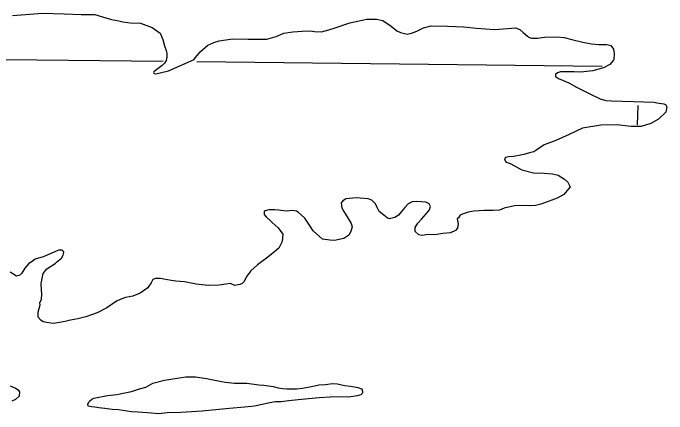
# Model space of a CAD drawing. Extents: x 369523 to 838377, y 495025 to 936819.
# Drawn here: x 538589 to 543926, y 817378 to 820651 of the extents above; entities that cross this region are included whole.
import ezdxf

# ---------------------------------------------------------------- set-up
doc = ezdxf.new("R2010")
doc.units = 0
doc.layers.add('Level 10', color=7, linetype='Continuous')
doc.layers.add('Level 22', color=7, linetype='Continuous')

msp = doc.modelspace()

# ---------------------------------------------------------------- linework, layer by layer
at = {"layer": 'Level 10'}
for points in [[(538584.8, 820630.4), (538830.4, 820651.3), (539006.2, 820643.9), (539144, 820640.4), (539257.9, 820638.8), (539347.8, 820613.1), (539393.8, 820599.3), (539453.8, 820587.5), (539485.8, 820579.6), (539545.7, 820571.8), (539629.6, 820568.1), (539723.6, 820534.4), (539789.7, 820486.6), (539811.9, 820436.7), (539826, 820384.7), (539840.2, 820346.7), (539844.2, 820324.7), (539844.3, 820292.7), (539842.4, 820274.6), (539838.5, 820264.6), (539826.5, 820242.5), (539806.6, 820224.5), (539772.8, 820198.3), (539750.9, 820182.2), (539736.9, 820172.2), (539734.9, 820166.2), (539739, 820160.2), (539743, 820158.2), (539751, 820154.2), (539755, 820154.2), (539856.7, 820180.6), (540068.1, 820273.4), (540078, 820289.5), (540117.8, 820335.7), (540179.5, 820388), (540227.4, 820410.1), (540271.3, 820424.3), (540379.1, 820440.7), (540506.9, 820439.2), (540598.8, 820437.5), (540660.7, 820437.7), (540736.5, 820460), (540798.4, 820486.3), (540872.2, 820498.5), (540950.1, 820504.8), (541018, 820505.1), (541050, 820501.2), (541105.9, 820499.4), (541167.8, 820513.6), (541219.6, 820531.8), (541339.3, 820570.3), (541477, 820600.8), (541556.9, 820601.1), (541606.9, 820589.3), (541675, 820545.5), (541723, 820505.6), (541751.1, 820491.7), (541807, 820479.9), (541840.9, 820488), (541884.8, 820502.2), (541940.7, 820530.4), (542002.5, 820546.7), (542134.3, 820545.1), (542266.2, 820539.6), (542372.1, 820528), (542517.9, 820518.5), (542623.8, 820524.9), (542689.7, 820531.1), (542725.7, 820517.3), (542753.7, 820493.3), (542787.8, 820461.4), (542797.8, 820455.5), (542821.8, 820445.5), (542869.7, 820447.7), (542927.6, 820453.9), (543029.5, 820456.3), (543087.4, 820450.5), (543149.4, 820436.7), (543239.3, 820415), (543311.3, 820399.3), (543371.2, 820393.5), (543437.1, 820395.7), (543469.1, 820385.8), (543489.2, 820357.9), (543495.3, 820319.9), (543493.5, 820271.8), (543491.5, 820265.8), (543461.7, 820231.7), (543409.9, 820205.4), (543322.1, 820179.1), (543224.3, 820168.7), (543168.3, 820170.5), (543106.4, 820172.3), (543058.5, 820170.1), (543034.5, 820162.1), (543016.6, 820150)], [(543016.6, 820150), (543016.7, 820132), (543042.7, 820118), (543126.7, 820082.3), (543188.7, 820046.5), (543290.8, 819994.8), (543380.8, 819951.1), (543426.8, 819937.3), (543474.8, 819935.4), (543560.7, 819931.7), (543652.6, 819928.1), (543738.4, 819926.4), (543822.3, 819922.7), (543844.3, 819918.8), (543902.3, 819909), (543918.3, 819903), (543926.3, 819885), (543916.5, 819843), (543856.8, 819784.7), (543795, 819750.4), (543717.2, 819724.1), (543633.3, 819725.8), (543515.4, 819737.4), (543385.6, 819736.9), (543237.9, 819712.4), (543128.2, 819659.9), (543020.6, 819611.5), (542924.8, 819575.1), (542865, 819534.9), (542841.1, 819518.8), (542805.2, 819510.6), (542759.3, 819496.5), (542717.4, 819488.3), (542673.5, 819480.1), (542633.6, 819476), (542611.6, 819471.9), (542607.6, 819471.9), (542599.7, 819459.9), (542605.7, 819445.9), (542613.8, 819433.9), (542647.8, 819422), (542741.8, 819372.3), (542837.8, 819346.6), (542923.7, 819344.9), (542991.6, 819339.2), (543037.6, 819327.3), (543091.6, 819295.5), (543117.7, 819271.6), (543137.8, 819231.6), (543125.8, 819219.5), (543084.1, 819169.4), (543030.3, 819141.1), (542964.4, 819114.9), (542896.6, 819090.6), (542852.7, 819080.4), (542810.8, 819076.3), (542748.9, 819080.1), (542681, 819077.8), (542597.1, 819057.5), (542559.3, 819041.3), (542509.3, 819039.2), (542437.4, 819038.9), (542351.6, 819034.6), (542303.7, 819026.4), (542249.8, 819006.2), (542239.8, 819000.2), (542223.9, 818978.1), (542214, 818970), (542222.1, 818930), (542218.2, 818896), (542200.3, 818875.9), (542158.5, 818855.7), (542096.6, 818851.5), (542030.7, 818841.3), (541980.8, 818843.1), (541924.9, 818834.9), (541900.9, 818840.8), (541870.8, 818866.7), (541872.7, 818900.7), (541894.5, 818934.9), (541922.4, 818967), (541960.2, 819013.2), (541988, 819043.3), (541997.9, 819071.3), (541985.8, 819093.3), (541957.8, 819107.2), (541881.9, 819113), (541846, 819110.8), (541814.1, 819094.7), (541788.2, 819064.6), (541760.4, 819030.5), (541734.5, 819002.3), (541706.6, 818982.2), (541682.7, 818976.1), (541662.7, 818972.1), (541642.7, 818978), (541614.7, 818999.9), (541576.6, 819031.8), (541560.5, 819063.8), (541546.4, 819093.7), (541516.4, 819123.7)], [(541516.4, 819123.7), (541486.4, 819135.6), (541390.5, 819141.2), (541306.6, 819134.9), (541302.6, 819132.9), (541280.7, 819116.8), (541266.8, 819100.7), (541268.8, 819080.7), (541272.9, 819060.7), (541289, 819030.8), (541303.1, 819008.8), (541325.2, 818974.8), (541349.3, 818932.9), (541357.4, 818906.9), (541345.5, 818866.8), (541329.7, 818836.7), (541287.8, 818810.6), (541212, 818794.3), (541174, 818796.1), (541114.1, 818805.9), (541039.9, 818873.7), (541013.8, 818911.7), (540969.6, 818975.6), (540917.5, 819025.4), (540903.5, 819033.4), (540873.5, 819039.3), (540841.6, 819035.1), (540823.6, 819033.1), (540775.7, 819038.9), (540755.7, 819040.8), (540725.7, 819044.7), (540695.7, 819044.6), (540677.8, 819044.6), (540647.8, 819036.4), (540639.9, 819030.4), (540640, 819006.4), (540656, 818986.4), (540692.1, 818952.5), (540704.1, 818940.6), (540754.2, 818898.7), (540790.3, 818844.8), (540784.6, 818784.7), (540758.8, 818732.6), (540723, 818700.4), (540657.2, 818650.1), (540585.5, 818595.8), (540529.8, 818547.6), (540498, 818503.4), (540472.2, 818455.3), (540460.3, 818443.2), (540440.3, 818435.2), (540398.4, 818427), (540364.4, 818442.9), (540270.6, 818430.6), (540180.7, 818426.2), (540082.8, 818437.9), (539988.8, 818455.6), (539918.9, 818461.3), (539880.9, 818467.2), (539819, 818477), (539793, 818482.9), (539775, 818484.8), (539751.1, 818484.7), (539731.1, 818474.6), (539715.2, 818448.6), (539697.4, 818422.5), (539689.4, 818408.4), (539653.6, 818382.3), (539625.7, 818364.2), (539567.8, 818339.9), (539505.9, 818329.7), (539464.1, 818311.5), (539434.2, 818297.4), (539398.3, 818273.3), (539354.5, 818243.1), (539274.7, 818202.8), (539183, 818170.4), (539117.1, 818154.1), (539057.2, 818143.9), (539015.3, 818131.8), (538969.4, 818123.6), (538919.5, 818115.4), (538861.6, 818123.2), (538835.6, 818131.1), (538815.6, 818143), (538793.5, 818169), (538795.3, 818209), (538809.1, 818269.1), (538809, 818285.1), (538820.9, 818315.2), (538824.8, 818355.3), (538820.7, 818389.3), (538818.5, 818443.3), (538832.2, 818511.4), (538834.1, 818525.5), (538866, 818561.6), (538933.7, 818605.9), (538943.7, 818615.9), (538985.5, 818650.1), (538999.4, 818674.2), (539003.3, 818696.2)], [(539003.3, 818696.2), (539001.3, 818704.2), (538991.2, 818714.2), (538961.3, 818716.1), (538931.4, 818702), (538853.6, 818667.6), (538833.6, 818661.6), (538769.8, 818641.3), (538745.9, 818623.2), (538718, 818607.1), (538684.2, 818566.9), (538660.4, 818526.8), (538644.4, 818510.8), (538618.5, 818502.7), (538566.5, 818534.5)], [(539958.8, 817388.5), (539846.9, 817388.1), (539779.1, 817377.8), (539685.2, 817385.5), (539609.2, 817393.2), (539555.3, 817395.1), (539449.4, 817410.7), (539397.4, 817414.5), (539339.5, 817422.3), (539289.5, 817428.1), (539255.6, 817432), (539229.6, 817435.9), (539203.6, 817441.8), (539199.5, 817457.8), (539205.5, 817465.9), (539213.4, 817481.9), (539231.4, 817498), (539247.3, 817506), (539359.1, 817528.5), (539434.9, 817536.7), (539502.8, 817551), (539556.7, 817561.2), (539622.5, 817581.5), (539672.4, 817597.7), (539730.2, 817629.9), (539826, 817654.3), (539927.8, 817668.6), (539999.7, 817680.9), (540077.5, 817681.2), (540167.5, 817667.5), (540263.4, 817647.8), (540323.4, 817638), (540397.3, 817628.3), (540457.2, 817628.5), (540497.2, 817628.7)], [(538565.8, 817607.7), (538607.9, 817587.8), (538629.9, 817573.9), (538641.9, 817557.9), (538638.1, 817523.9), (538610.2, 817495.7), (538578.3, 817481.6)], [(540497.2, 817628.7), (540595.1, 817615), (540637, 817613.1), (540713, 817601.4), (540753, 817591.5), (540788.9, 817585.7), (540824.9, 817581.8), (540906.8, 817584.1), (540950.7, 817588.3), (541024.6, 817602.5), (541086.4, 817614.8), (541140.3, 817619), (541196.2, 817625.2), (541234.2, 817623.3), (541298.2, 817609.5), (541344.1, 817605.7), (541376.1, 817599.8), (541404.1, 817593.9), (541432.1, 817582), (541438.1, 817574), (541438.1, 817570), (541440.2, 817562), (541440.2, 817554), (541438.2, 817544), (541428.3, 817533.9), (541416.3, 817529.9), (541398.3, 817525.8), (541330.5, 817513.6), (541268.5, 817517.3), (541176.7, 817515), (541086.8, 817508.7), (541058.9, 817506.6), (540917.1, 817494.1), (540841.2, 817485.8), (540777.4, 817475.5), (540731.4, 817475.4), (540685.5, 817467.2), (540559.8, 817440.7), (540507.9, 817434.5), (540326.2, 817419.9), (540132.5, 817401.1), (539958.8, 817388.5)]]:
    msp.add_lwpolyline(points, dxfattribs=at)
at = {"layer": 'Level 22'}
for points in [[(539814.5, 820256.5), (538262.5, 820270.9), (533087.3, 820334.3), (530242.9, 820378.1)], [(543397.9, 820215.4), (540090.2, 820253.5)], [(543687.2, 819740), (543690.6, 819896.2)]]:
    msp.add_lwpolyline(points, dxfattribs=at)

doc.saveas('drawing.dxf')
